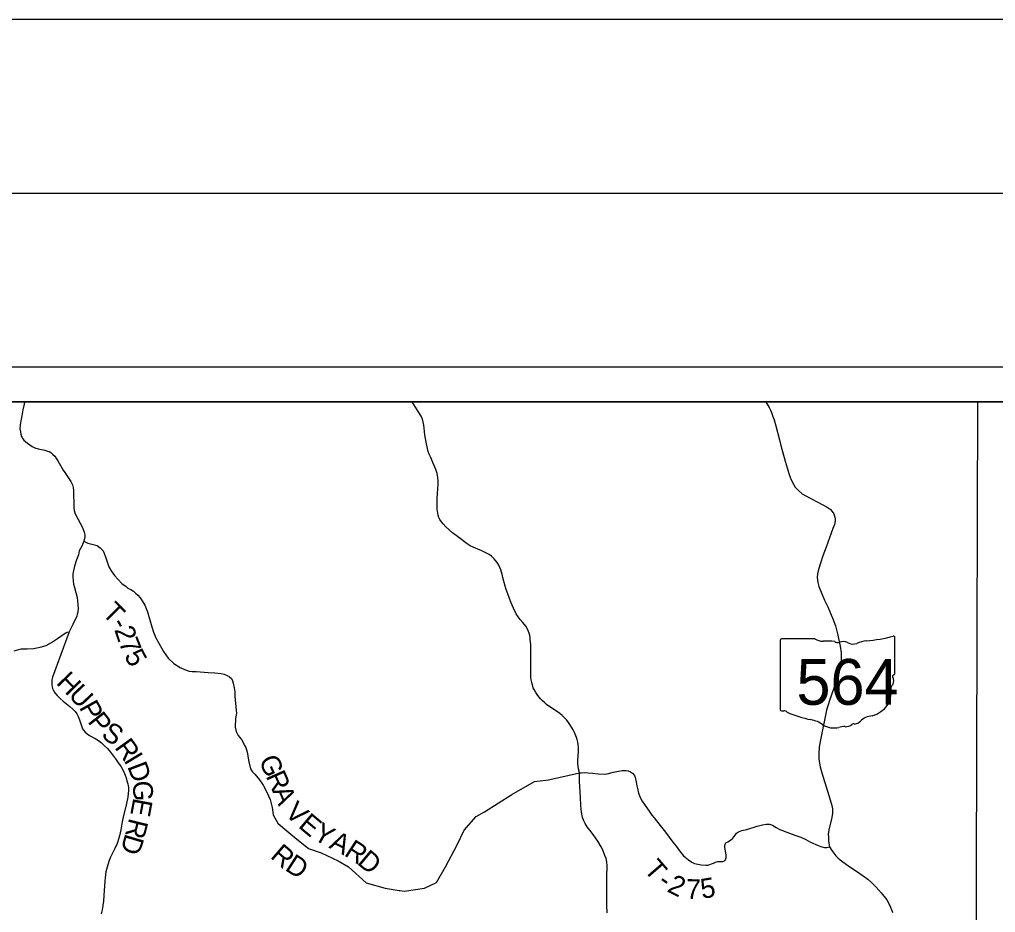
# Model space of a CAD drawing. Extents: x -10 to 158, y 8 to 33.
# Drawn here: x 127.727 to 130.537, y 30.392 to 32.962 of the extents above; entities that cross this region are included whole.
import ezdxf

# ---------------------------------------------------------------- set-up
doc = ezdxf.new("R2010")
doc.units = 0
for name, color, linetype in [('GM_X_County_Road', 7, 'Continuous'), ('GM_X_State_Location', 7, 'Continuous'), ('GM_X_State_Route', 7, 'Continuous'), ('GM_X_State_Shield', 7, 'Continuous'), ('GM_X_Township_Road', 7, 'Continuous'), ('GM_X_Township_Road_Text', 7, 'Continuous'), ('GM_X_Township_Text', 7, 'Continuous'), ('SH_Border', 7, 'Continuous'), ('SH_Cut_Line', 7, 'Continuous'), ('SH_Data', 7, 'Continuous')]:
    doc.layers.add(name, color=color, linetype=linetype)

msp = doc.modelspace()

# ---------------------------------------------------------------- linework, layer by layer
at = {"layer": 'GM_X_County_Road'}
msp.add_line((129.8772, 31.8595), (129.8807, 31.8623), dxfattribs=at)
at = {"layer": 'GM_X_State_Route'}
for points in [[(129.8746, 31.8623), (129.8772, 31.8595), (129.8856, 31.8453), (129.8894, 31.8382), (129.8926, 31.8312), (129.8963, 31.8198), (129.8995, 31.8099), (129.9045, 31.7924), (129.9151, 31.7525), (129.9195, 31.7365), (129.9315, 31.6915), (129.9428, 31.6531), (129.9487, 31.6372), (129.9551, 31.6251), (129.9607, 31.6164), (129.9685, 31.6072), (129.9803, 31.5969), (129.9892, 31.5918), (130.0213, 31.5749), (130.0422, 31.5641), (130.052, 31.5586), (130.0606, 31.5527), (130.067, 31.5461), (130.0716, 31.5392), (130.0736, 31.5329), (130.0751, 31.5259), (130.0751, 31.519), (130.0733, 31.5092), (130.0691, 31.4972), (130.0594, 31.4708), (130.0492, 31.4431)], [(130.0492, 31.4431), (130.0401, 31.4185), (130.033, 31.3971), (130.0277, 31.3791), (130.0246, 31.3666), (130.0238, 31.3566), (130.0251, 31.3423), (130.0281, 31.3299), (130.045, 31.2906), (130.0544, 31.2715), (130.0688, 31.2376), (130.0763, 31.2168), (130.0824, 31.1939), (130.0899, 31.159), (130.0923, 31.1398), (130.0925, 31.1195), (130.09, 31.0975), (130.0855, 31.0761), (130.0588, 31.0022), (130.0502, 30.9747), (130.0332, 30.8894), (130.0296, 30.8674), (130.0286, 30.8495), (130.0289, 30.8329), (130.0326, 30.8115), (130.0375, 30.7943), (130.0537, 30.7408), (130.0613, 30.7165), (130.0656, 30.6999), (130.0675, 30.6905), (130.068, 30.6778), (130.0663, 30.6652), (130.0572, 30.6297), (130.0555, 30.6171), (130.0558, 30.6089), (130.0567, 30.5976), (130.0591, 30.5812), (130.0659, 30.5705), (130.0717, 30.5623), (130.0771, 30.5554), (130.0835, 30.5491), (130.0895, 30.5435), (130.112, 30.5276), (130.1399, 30.509), (130.1692, 30.4877), (130.1807, 30.4774), (130.1925, 30.4654), (130.2084, 30.4481), (130.2241, 30.4284), (130.233, 30.412), (130.2382, 30.3975)], [(130.2382, 30.3975), (130.2403, 30.3918)]]:
    msp.add_lwpolyline(points, dxfattribs=at)
at = {"layer": 'GM_X_State_Shield'}
for p, q in [((129.9175, 31.1758), (129.9175, 30.9757)), ((130.0172, 31.1793), (129.9207, 31.1793)), ((130.2471, 31.0795), (130.2471, 31.1842)), ((130.247, 31.0796), (130.2471, 31.0795))]:
    msp.add_line(p, q, dxfattribs=at)
for centre, major_axis, start_param, end_param in [((129.9213, 31.1762), (0.00382, 0), 1.712693, 3.28349), ((130.0402, 31.2025), (0.037, 0), 4.042523, 4.731795), ((130.0525, 31.0669), (0.133, 0), 1.404758, 1.657858), ((130.0827, 31.1773), (0.0107, 0), 3.836095, 5.185415), ((130.0984, 31.1542), (0.0222, 0), 0.950623, 2.079405), ((130.127, 31.1859), (0.0267, 0), 4.081561, 5.145723), ((130.1742, 31.1181), (0.0703, 0), 1.699011, 2.107814), ((130.1297, 31.4521), (0.3495, 0), 4.814394, 5.042369), ((130.2434, 31.1847), (0.00367, 0), 6.141152, 7.989035), ((130.2462, 31.0719), (0.00568, 0), 1.883978, 3.671073), ((130.2101, 31.0586), (0.0341, 0), 5.934695, 6.695948), ((130.2431, 31.0791), (0.00393, 0), 5.05454, 6.418171), ((130.1492, 31.0224), (0.0874, 0), 5.101752, 6.440018), ((130.2602, 31.0357), (0.0248, 0), 2.387724, 3.262537), ((129.9213, 30.9753), (0.00385, 0), 3.00124, 4.508301), ((129.9219, 30.9957), (0.0294, 0), 4.665946, 4.897461), ((129.9279, 30.9642), (0.0106, 0), 0.519207, 1.627899), ((130.0617, 31.144), (0.2524, 0), 4.195997, 4.488961), ((129.9865, 30.8858), (0.079, 0), 0.823519, 1.323587), ((130.1254, 30.9563), (0.0282, 0), 4.937069, 5.64225), ((130.1861, 30.9195), (0.0479, 0), 1.647645, 2.488434), ((130.0719, 30.9632), (0.0501, 0), 4.026481, 4.996735), ((130.1008, 30.894), (0.0412, 0), 1.495662, 1.94098), ((130.1045, 30.9482), (0.0267, 0), 4.691044, 5.507374), ((130.1286, 30.9288), (0.00752, 0), 1.147584, 2.315152)]:
    msp.add_ellipse(centre, major_axis=major_axis, ratio=0.8, start_param=start_param, end_param=end_param, dxfattribs=at)
at = {"layer": 'GM_X_Township_Road'}
for points in [[(127.741, 31.8623), (127.74, 31.8556), (127.7366, 31.8389), (127.7333, 31.8215), (127.7305, 31.807), (127.7285, 31.7958), (127.7282, 31.7845), (127.7292, 31.7751), (127.7306, 31.7684), (127.7327, 31.7624), (127.7343, 31.7591), (127.7366, 31.7554), (127.7394, 31.752), (127.7436, 31.7481), (127.7494, 31.7431), (127.7563, 31.738), (127.7632, 31.7335), (127.7712, 31.7296), (127.7804, 31.7268), (127.7899, 31.7249), (127.7995, 31.7229), (127.8077, 31.7203), (127.8118, 31.7185), (127.817, 31.7158), (127.8232, 31.7107), (127.8286, 31.7051), (127.8338, 31.6979), (127.8376, 31.6924), (127.8451, 31.6788), (127.8526, 31.6653), (127.8571, 31.6585), (127.8689, 31.6411), (127.8746, 31.6324), (127.8791, 31.6234), (127.8817, 31.615), (127.8827, 31.6066), (127.8821, 31.5899), (127.8831, 31.5731), (127.8834, 31.5564), (127.8844, 31.5487), (127.8863, 31.5422), (127.8894, 31.5353), (127.8943, 31.5252), (127.9079, 31.5004), (127.9128, 31.4868), (127.9147, 31.4786), (127.915, 31.4743), (127.9142, 31.4679), (127.9123, 31.4604), (127.9063, 31.4462), (127.8987, 31.4334), (127.8978, 31.4268), (127.8964, 31.4211), (127.8909, 31.4072), (127.8851, 31.389), (127.8814, 31.372), (127.8806, 31.3653), (127.8801, 31.3578), (127.8811, 31.3463), (127.8827, 31.3366), (127.8848, 31.327), (127.8924, 31.2986), (127.8939, 31.2887), (127.8949, 31.2789), (127.8953, 31.2677), (127.8943, 31.2565), (127.8929, 31.2506), (127.8917, 31.2451), (127.8803, 31.2205), (127.8695, 31.1995), (127.822, 31.0689), (127.8203, 31.0612), (127.8196, 31.0538), (127.8201, 31.0468), (127.8207, 31.0417), (127.8222, 31.037), (127.8246, 31.0313), (127.8286, 31.0244), (127.8349, 31.0168), (127.8436, 31.0081), (127.8528, 31.0001), (127.8716, 30.9851), (127.8803, 30.9777), (127.8868, 30.9709), (127.8916, 30.9641), (127.8961, 30.9565), (127.8999, 30.9463), (127.9033, 30.9347), (127.9064, 30.9262), (127.9085, 30.921), (127.9111, 30.9164), (127.9159, 30.9107), (127.9217, 30.9059), (127.9287, 30.9012), (127.9445, 30.8928), (127.9538, 30.8869), (127.9625, 30.8802), (127.9706, 30.8728), (127.9798, 30.8639), (127.9887, 30.8536), (128.0035, 30.8342), (128.0092, 30.8259), (128.0191, 30.8111), (128.0272, 30.7973), (128.0313, 30.7873), (128.0335, 30.7799), (128.0361, 30.7705), (128.0387, 30.762), (128.04, 30.7564), (128.0405, 30.7512), (128.0407, 30.7438), (128.0384, 30.7239), (128.0353, 30.706), (128.0329, 30.6967), (128.0252, 30.6676), (128.0221, 30.6531), (128.0181, 30.6302), (128.0146, 30.6131), (128.0115, 30.6026), (128.009, 30.5938), (128.0066, 30.5877), (128.0043, 30.583), (128.0013, 30.5763), (127.9965, 30.5667), (127.9914, 30.5569), (127.9879, 30.5491), (127.9838, 30.5386), (127.9792, 30.5229), (127.9757, 30.5094), (127.9743, 30.5007), (127.9735, 30.4914), (127.9729, 30.482), (127.9696, 30.4409), (127.9684, 30.425), (127.9672, 30.4123), (127.9651, 30.3993), (127.9621, 30.3883)], [(129.4188, 30.391), (129.418, 30.4131), (129.4178, 30.4505), (129.4177, 30.4748), (129.4179, 30.4944), (129.4187, 30.5264), (129.4179, 30.5382), (129.416, 30.5472), (129.4126, 30.5564), (129.4052, 30.574), (129.4016, 30.5812), (129.3922, 30.5973), (129.3782, 30.6168), (129.369, 30.6286), (129.3613, 30.6389), (129.3558, 30.6479), (129.3517, 30.6558), (129.3484, 30.665), (129.3451, 30.6806), (129.343, 30.7), (129.3423, 30.7231), (129.3396, 30.7698), (129.3395, 30.7836), (129.3389, 30.7939), (129.338, 30.7986), (129.3363, 30.8056), (129.3352, 30.8123), (129.3344, 30.8211), (129.3343, 30.8315), (129.3351, 30.8419), (129.3364, 30.8563), (129.3364, 30.866), (129.3357, 30.8751), (129.3349, 30.8822), (129.3329, 30.8897), (129.3304, 30.8961), (129.3249, 30.9099), (129.3211, 30.9177), (129.3138, 30.9306), (129.3058, 30.9417), (129.302, 30.9467), (129.2973, 30.9515), (129.2896, 30.9587), (129.2825, 30.9646), (129.262, 30.9787), (129.2512, 30.986), (129.2446, 30.9909), (129.2394, 30.9951), (129.2322, 31.0018), (129.227, 31.0071), (129.2195, 31.0167), (129.2139, 31.0248), (129.2088, 31.0334), (129.2063, 31.0391), (129.2037, 31.0471), (129.2018, 31.0542), (129.2004, 31.062), (129.1993, 31.0693), (129.1993, 31.0854), (129.1995, 31.103), (129.1991, 31.145), (129.199, 31.1535), (129.1987, 31.1627), (129.1984, 31.171), (129.1975, 31.1779), (129.1969, 31.1841), (129.196, 31.1891), (129.1944, 31.1957), (129.1905, 31.206), (129.1849, 31.2162), (129.1763, 31.2267), (129.1687, 31.2354), (129.1627, 31.2432), (129.1571, 31.2513), (129.1495, 31.2678), (129.1458, 31.2763), (129.143, 31.283), (129.1382, 31.2954), (129.1333, 31.3088), (129.1285, 31.3214), (129.1252, 31.3314), (129.1189, 31.3561), (129.1168, 31.3658), (129.1151, 31.3713), (129.1128, 31.3787), (129.1072, 31.3919), (129.1024, 31.3996), (129.0932, 31.4103), (129.0856, 31.4172), (129.0787, 31.4224), (129.0583, 31.4327), (129.0467, 31.4374), (129.0394, 31.4404), (129.033, 31.4433), (129.0249, 31.4477), (129.016, 31.4533), (128.9876, 31.4741), (128.974, 31.4851), (128.9547, 31.5023), (128.9472, 31.5105), (128.9422, 31.5162), (128.9376, 31.5233), (128.9346, 31.5291), (128.9323, 31.5361), (128.9311, 31.5417), (128.9299, 31.5526), (128.9297, 31.5665), (128.9297, 31.5846), (128.93, 31.5966), (128.9312, 31.612), (128.9322, 31.6242), (128.932, 31.6335), (128.9311, 31.644), (128.9292, 31.6553), (128.9255, 31.6674), (128.9167, 31.6875), (128.911, 31.7014), (128.9068, 31.7109), (128.904, 31.7189), (128.8987, 31.7411), (128.8943, 31.7669), (128.8923, 31.7861), (128.8912, 31.795), (128.8892, 31.8043), (128.8868, 31.8124), (128.883, 31.8207), (128.8764, 31.8316), (128.8621, 31.8546), (128.8576, 31.8623)], [(127.9123, 31.4604), (127.9239, 31.4554), (127.9502, 31.4481), (127.9587, 31.4421), (127.9673, 31.4333), (127.9745, 31.416), (127.9779, 31.4044), (127.9843, 31.3867), (127.9905, 31.375), (127.9999, 31.3618), (128.0212, 31.3386), (128.0281, 31.3339), (128.0333, 31.3309), (128.039, 31.326), (128.0422, 31.3239), (128.0478, 31.3218), (128.0549, 31.3165), (128.0609, 31.3115), (128.0671, 31.305), (128.0738, 31.2975), (128.0801, 31.2888), (128.0875, 31.2765), (128.095, 31.2576), (128.1081, 31.214), (128.1125, 31.1989), (128.1194, 31.1829), (128.1284, 31.1675), (128.1416, 31.1435), (128.1548, 31.1238), (128.1713, 31.1082), (128.1898, 31.0968), (128.2015, 31.0915), (128.2154, 31.0869), (128.2239, 31.0855), (128.2352, 31.0859), (128.2702, 31.0828), (128.2888, 31.0821), (128.307, 31.0801), (128.316, 31.078), (128.3252, 31.0745), (128.3313, 31.0701), (128.3369, 31.0655), (128.3405, 31.0587), (128.342, 31.052), (128.3447, 31.0388), (128.3466, 31.0268), (128.347, 31.0145), (128.3504, 30.9734), (128.3512, 30.9656), (128.3488, 30.9505), (128.3477, 30.9258), (128.3506, 30.9131), (128.3567, 30.9013), (128.3658, 30.8898), (128.3755, 30.8719), (128.3782, 30.8666), (128.3826, 30.8539), (128.387, 30.8258), (128.3918, 30.8055), (128.3969, 30.7981), (128.4048, 30.7902), (128.418, 30.7741), (128.4284, 30.7588), (128.4386, 30.7381), (128.4483, 30.7171), (128.4545, 30.6937), (128.457, 30.6731), (128.4706, 30.6489), (128.4854, 30.6364), (128.5196, 30.608), (128.5589, 30.576), (128.5958, 30.5638), (128.6445, 30.5402), (128.6742, 30.5234), (128.725, 30.4771), (128.7801, 30.462), (128.8199, 30.4553)], [(127.7119, 31.1455), (127.732, 31.1505), (127.7486, 31.1507), (127.7673, 31.152), (127.786, 31.1555), (127.8036, 31.1604), (127.8185, 31.1692), (127.8359, 31.1808), (127.8607, 31.1975), (127.8643, 31.1989), (127.8695, 31.1995)], [(129.3389, 30.7939), (129.3438, 30.7942), (129.3524, 30.7946), (129.3636, 30.7938), (129.3764, 30.7926), (129.3927, 30.7907), (129.4123, 30.7897), (129.4194, 30.7909), (129.4376, 30.7959), (129.4512, 30.7986), (129.4622, 30.8005), (129.4672, 30.801), (129.4741, 30.8008), (129.4799, 30.7998), (129.4859, 30.7972), (129.4918, 30.7932), (129.4974, 30.7861), (129.4998, 30.7807), (129.5015, 30.7728), (129.5044, 30.7564), (129.5071, 30.7454), (129.5095, 30.7354), (129.5128, 30.7259), (129.516, 30.7189), (129.5197, 30.7124), (129.5264, 30.7025), (129.5417, 30.6803), (129.5475, 30.6723), (129.554, 30.6641), (129.5717, 30.6426), (129.5866, 30.6231), (129.6085, 30.5944), (129.6175, 30.5825), (129.6274, 30.569), (129.6387, 30.5552), (129.6534, 30.5434), (129.6625, 30.5368), (129.6708, 30.5326), (129.6803, 30.5308), (129.6892, 30.5295), (129.7033, 30.5279), (129.7088, 30.5285), (129.7149, 30.5299), (129.7197, 30.5321), (129.7248, 30.5343), (129.7313, 30.5369), (129.7374, 30.5385), (129.745, 30.5392), (129.7524, 30.539), (129.7565, 30.5404), (129.7598, 30.5437), (129.7619, 30.5506), (129.7618, 30.5567), (129.761, 30.5634), (129.7576, 30.5793), (129.7577, 30.5854), (129.7585, 30.589), (129.7608, 30.592), (129.7667, 30.5958), (129.7743, 30.6001), (129.7812, 30.6063), (129.784, 30.6099), (129.7871, 30.6149), (129.7911, 30.6199), (129.797, 30.6239), (129.8064, 30.6279), (129.8214, 30.6309), (129.8509, 30.6403), (129.8662, 30.6445), (129.8767, 30.6464), (129.8866, 30.6462), (129.8952, 30.6429), (129.9057, 30.637), (129.9161, 30.6309), (129.9442, 30.6206), (129.9592, 30.6148), (129.9766, 30.6086), (129.9906, 30.6017), (130.0047, 30.5941), (130.0267, 30.5845), (130.0375, 30.581), (130.0445, 30.5789), (130.0511, 30.5787), (130.0591, 30.5812)], [(128.8199, 30.4553), (128.8217, 30.455), (128.834, 30.4529), (128.8928, 30.4617), (128.9279, 30.4779), (128.953, 30.5233), (128.9874, 30.5866), (129.0068, 30.6289), (129.0417, 30.6679), (129.0659, 30.6817), (129.144, 30.7313), (129.2097, 30.769), (129.2499, 30.7735), (129.3389, 30.7939)]]:
    msp.add_lwpolyline(points, dxfattribs=at)
at = {"layer": 'GM_X_Township_Text'}
for points in [[(130.4564, 28.3588), (130.4692, 29.1401), (130.4693, 29.1486), (130.4806, 29.8369), (130.4806, 29.8379), (130.4865, 31.8623), (126.1038, 31.8623), (126.1038, 30.3865)], [(132.9038, 27.8123), (132.9038, 31.8623), (130.4865, 31.8623)]]:
    msp.add_lwpolyline(points, dxfattribs=at)
at = {"layer": 'SH_Border'}
msp.add_lwpolyline([(125.5038, 32.4623), (157.5038, 32.4623), (157.5038, 11.4623), (125.5038, 11.4623)], close=True, dxfattribs=at)
at = {"layer": 'SH_Cut_Line'}
msp.add_lwpolyline([(124.0038, 10.9623), (158.0038, 10.9623), (158.0038, 32.9623), (124.0038, 32.9623)], close=True, dxfattribs=at)
at = {"layer": 'SH_Data'}
for p, q in [((126.0038, 31.9623), (133.0038, 31.9623)), ((126.1038, 31.8623), (132.9038, 31.8623))]:
    msp.add_line(p, q, dxfattribs=at)

# ---------------------------------------------------------------- texts
at = {"layer": 'GM_X_State_Location'}
for s in ['s', 'r']:
    msp.add_text(s, height=0.000189, dxfattribs=at).set_placement((130.0786, 31.0625))
msp.add_text('564', height=0.000189, rotation=0, dxfattribs=at).set_placement((130.0117, 31.0487))
at = {"layer": 'GM_X_State_Shield'}
msp.add_text('564', height=0.13184, dxfattribs=at).set_placement((129.964, 30.9898))
at = {"layer": 'GM_X_Township_Road_Text'}
for s, rotation, p in [('T', 314.9485, (127.962, 31.2512)), ('-', 297.6055, (127.9893, 31.2247)), ('2', 288.6785, (127.9992, 31.2062)), ('7', 291.5766, (128.0115, 31.1701)), ('5', 297.7572, (128.0271, 31.1315)), ('H', 314.2375, (127.8302, 31.0515)), ('U', 313.4389, (127.865, 31.0158)), ('P', 299.1414, (127.8971, 30.9825)), ('P', 308.1364, (127.9212, 30.941)), ('S', 326.3499, (127.9593, 30.8975)), ('R', 305.6411, (127.999, 30.867)), ('I', 301.2864, (128.0256, 30.83)), ('G', 294.4777, (128.4146, 30.8302)), ('D', 290.947, (128.0365, 30.8125)), ('R', 293.7659, (128.4352, 30.7848)), ('G', 271.5447, (128.0534, 30.7707)), ('A', 293.212, (128.4539, 30.7423)), ('E', 259.4188, (128.055, 30.7239)), ('V', 316.4995, (128.488, 30.6757)), ('R', 256.1105, (128.0433, 30.666)), ('E', 319.9548, (128.527, 30.6388)), ('Y', 330.452, (128.5689, 30.605)), ('D', 253.5157, (128.0322, 30.6213)), ('A', 333.7813, (128.6156, 30.5787)), ('R', 319.2484, (128.4464, 30.5509)), ('R', 326.9768, (128.6589, 30.5575)), ('D', 327.1787, (128.4885, 30.5154)), ('D', 320.2131, (128.6966, 30.5331)), ('T', 310.8356, (129.5223, 30.5141)), ('2', 333.9358, (129.5888, 30.4533)), ('5', 9.1576, (129.6923, 30.4313)), ('-', 324.5106, (129.561, 30.4721)), ('7', 358.2298, (129.6455, 30.4316))]:
    msp.add_text(s, height=0.0568, rotation=rotation, dxfattribs=at).set_placement(p)

doc.saveas('drawing.dxf')
